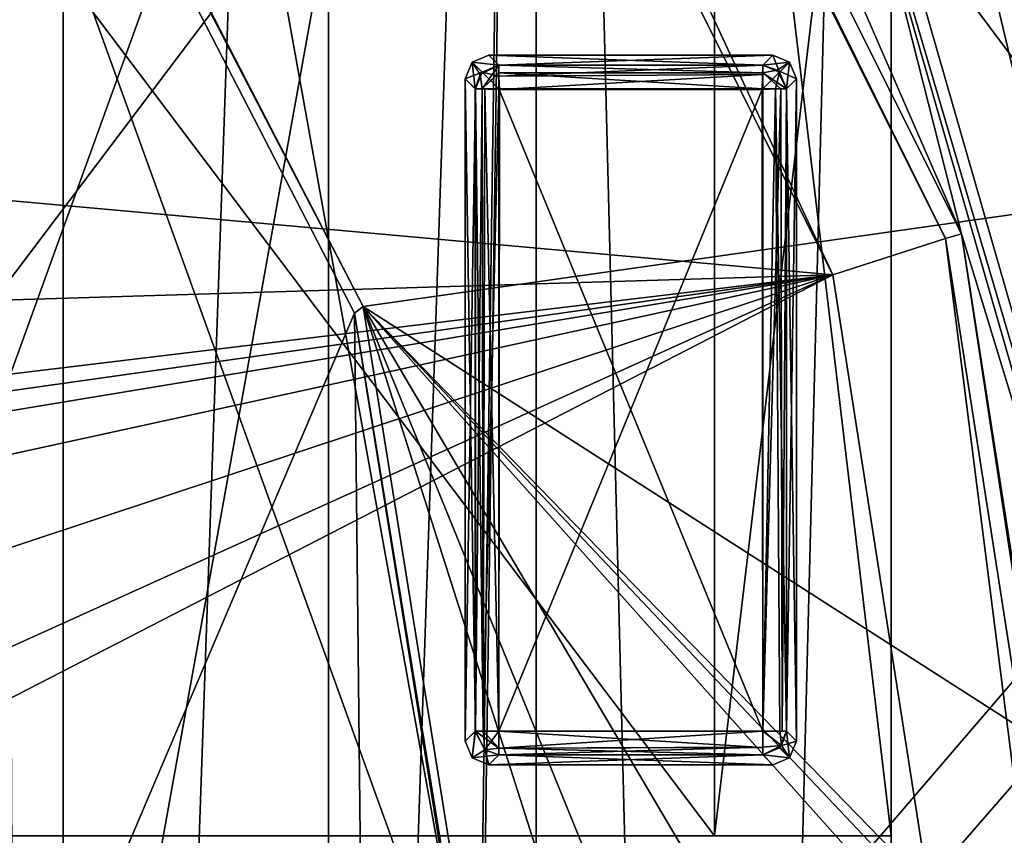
# Model space of a CAD drawing. Header units: millimetres. Extents: x -78 to 78, y -78 to 78.
# Tile 317 of 449: x 50.32 to 54.48, y 14.8 to 18.25. Entities that reach past the tile are written whole.
import ezdxf

# ---------------------------------------------------------------- set-up
doc = ezdxf.new("R2010")
doc.units = ezdxf.units.MM
doc.header["$LTSCALE"] = 41.718519
for name, color, linetype in [('1061', 7, 'CONTINUOUS'), ('109', 7, 'CONTINUOUS'), ('1107', 7, 'CONTINUOUS'), ('125', 7, 'CONTINUOUS'), ('1745', 7, 'CONTINUOUS'), ('1772', 7, 'CONTINUOUS'), ('1774', 7, 'CONTINUOUS'), ('24', 7, 'CONTINUOUS'), ('328', 7, 'CONTINUOUS'), ('344', 7, 'CONTINUOUS'), ('48', 7, 'CONTINUOUS'), ('617', 7, 'CONTINUOUS'), ('619', 7, 'CONTINUOUS'), ('623', 7, 'CONTINUOUS'), ('627', 7, 'CONTINUOUS'), ('638', 7, 'CONTINUOUS'), ('65', 7, 'CONTINUOUS'), ('657', 7, 'CONTINUOUS'), ('66', 7, 'CONTINUOUS'), ('6680', 7, 'CONTINUOUS'), ('6681', 7, 'CONTINUOUS'), ('6682', 7, 'CONTINUOUS'), ('6683', 7, 'CONTINUOUS'), ('6684', 7, 'CONTINUOUS'), ('6685', 7, 'CONTINUOUS'), ('6686', 7, 'CONTINUOUS'), ('6687', 7, 'CONTINUOUS'), ('6688', 7, 'CONTINUOUS'), ('6689', 7, 'CONTINUOUS'), ('6690', 7, 'CONTINUOUS'), ('6691', 7, 'CONTINUOUS'), ('6692', 7, 'CONTINUOUS'), ('6693', 7, 'CONTINUOUS'), ('6694', 7, 'CONTINUOUS'), ('6695', 7, 'CONTINUOUS'), ('6696', 7, 'CONTINUOUS'), ('6697', 7, 'CONTINUOUS'), ('6698', 7, 'CONTINUOUS'), ('6699', 7, 'CONTINUOUS'), ('6700', 7, 'CONTINUOUS'), ('6701', 7, 'CONTINUOUS'), ('6702', 7, 'CONTINUOUS'), ('6703', 7, 'CONTINUOUS'), ('6704', 7, 'CONTINUOUS'), ('6705', 7, 'CONTINUOUS'), ('6706', 7, 'CONTINUOUS'), ('6707', 7, 'CONTINUOUS'), ('6708', 7, 'CONTINUOUS'), ('6709', 7, 'CONTINUOUS'), ('6710', 7, 'CONTINUOUS'), ('6711', 7, 'CONTINUOUS'), ('6712', 7, 'CONTINUOUS'), ('6713', 7, 'CONTINUOUS'), ('6714', 7, 'CONTINUOUS'), ('6715', 7, 'CONTINUOUS'), ('6716', 7, 'CONTINUOUS'), ('6717', 7, 'CONTINUOUS'), ('6718', 7, 'CONTINUOUS'), ('6719', 7, 'CONTINUOUS'), ('6720', 7, 'CONTINUOUS'), ('674', 7, 'CONTINUOUS'), ('683', 7, 'CONTINUOUS'), ('689', 7, 'CONTINUOUS'), ('692', 7, 'CONTINUOUS'), ('745', 7, 'CONTINUOUS'), ('748', 7, 'CONTINUOUS'), ('790', 7, 'CONTINUOUS'), ('855', 7, 'CONTINUOUS'), ('971', 7, 'CONTINUOUS')]:
    doc.layers.add(name, color=color, linetype=linetype)

msp = doc.modelspace()

# ---------------------------------------------------------------- linework, layer by layer
at = {"layer": '1061', "color": 7, "linetype": 'CONTINUOUS'}
for points in [[(43.8434, 32.3723, 23.7), (51.768, 17.0379, 23.7), (43.8263, 32.322, 26.2), (43.8434, 32.3723, 23.7)], [(51.768, 17.0379, 23.7), (51.7312, 17.0098, 26.2), (43.8263, 32.322, 26.2), (51.768, 17.0379, 23.7)], [(51.768, 17.0379, 23.7), (54.5, 0, 23.7), (51.7312, 17.0098, 26.2), (51.768, 17.0379, 23.7)], [(54.5, 0, 23.7), (54.4564, 0, 26.2), (51.7312, 17.0098, 26.2), (54.5, 0, 23.7)]]:
    msp.add_3dface(points, dxfattribs=at)
at = {"layer": '109', "linetype": 'CONTINUOUS'}
for points in [[(50.5, 12.45, 9.3), (50.5, 23.55, 9.3), (52.5, 12.45, 9.3), (50.5, 12.45, 9.3)], [(52.5, 12.45, 9.3), (50.5, 23.55, 9.3), (52.5, 23.55, 9.3), (52.5, 12.45, 9.3)]]:
    msp.add_3dface(points, dxfattribs=at)
at = {"layer": '1107', "color": 7, "linetype": 'CONTINUOUS'}
for points in [[(55.4979, 20.1347, 23.7), (54.9607, 17.4899, 23.7), (43.8434, 32.3723, 23.7), (55.4979, 20.1347, 23.7)], [(43.8434, 32.3723, 23.7), (54.9607, 17.4899, 23.7), (51.768, 17.0379, 23.7), (43.8434, 32.3723, 23.7)], [(54.9607, 17.4899, 23.7), (55.2515, 14.8045, 23.7), (51.768, 17.0379, 23.7), (54.9607, 17.4899, 23.7)], [(57.6146, 2.6691, 23.7), (57.2005, -0.0001, 23.7), (51.768, 17.0379, 23.7), (57.6146, 2.6691, 23.7)], [(51.768, 17.0379, 23.7), (57.2005, -0.0001, 23.7), (54.5, 0, 23.7), (51.768, 17.0379, 23.7)], [(58.8181, 5.0848, 23.7), (57.6146, 2.6691, 23.7), (51.768, 17.0379, 23.7), (58.8181, 5.0848, 23.7)], [(60.7045, 7.0278, 23.7), (58.8181, 5.0848, 23.7), (51.768, 17.0379, 23.7), (60.7045, 7.0278, 23.7)], [(58.1301, 10.3116, 23.7), (60.7045, 7.0278, 23.7), (51.768, 17.0379, 23.7), (58.1301, 10.3116, 23.7)], [(56.3424, 12.3335, 23.7), (58.1301, 10.3116, 23.7), (51.768, 17.0379, 23.7), (56.3424, 12.3335, 23.7)], [(55.2515, 14.8045, 23.7), (56.3424, 12.3335, 23.7), (51.768, 17.0379, 23.7), (55.2515, 14.8045, 23.7)]]:
    msp.add_3dface(points, dxfattribs=at)
at = {"layer": '125', "linetype": 'CONTINUOUS'}
for points in [[(50.5, 23.55, 4.2), (50.5, 12.45, 4.2), (52.5, 23.55, 4.2), (50.5, 23.55, 4.2)], [(50.5, 12.45, 4.2), (52.5, 12.45, 4.2), (52.5, 23.55, 4.2), (50.5, 12.45, 4.2)]]:
    msp.add_3dface(points, dxfattribs=at)
at = {"layer": '1745', "linetype": 'CONTINUOUS'}
for points in [[(56.7695, 10.7164, 28.7), (56.7696, 51.03, 28.7), (53.7961, 21.0623, 28.7), (56.7695, 10.7164, 28.7)], [(75.9193, 7.9475, 28.7), (69.7599, 30.9897, 28.7), (53.7937, -21.0684, 28.7), (75.9193, 7.9475, 28.7)], [(53.7937, -21.0684, 28.7), (69.7599, 30.9897, 28.7), (56.7669, -10.73, 28.7), (53.7937, -21.0684, 28.7)]]:
    msp.add_3dface(points, dxfattribs=at)
at = {"layer": '1772', "linetype": 'CONTINUOUS'}
for points in [[(56.278, 10.6277, 28.1826), (53.7961, 21.0623, 28.7), (53.3285, 20.8862, 28.1826), (56.278, 10.6277, 28.1826)], [(56.7695, 10.7164, 28.7), (53.7961, 21.0623, 28.7), (56.278, 10.6277, 28.1826), (56.7695, 10.7164, 28.7)]]:
    msp.add_3dface(points, dxfattribs=at)
at = {"layer": '1774', "linetype": 'CONTINUOUS'}
for points in [[(53.3929, 20.9096, 26.2), (56.3463, 10.6371, 26.2), (53.3285, 20.8862, 28.1826), (53.3929, 20.9096, 26.2)], [(56.3463, 10.6371, 26.2), (56.278, 10.6277, 28.1826), (53.3285, 20.8862, 28.1826), (56.3463, 10.6371, 26.2)]]:
    msp.add_3dface(points, dxfattribs=at)
at = {"layer": '24', "linetype": 'CONTINUOUS'}
for points in [[(49.5, -30.5, -2), (49.5, 30.5, -2), (51.6213, 30.5, -1.1213), (49.5, -30.5, -2)], [(49.5, -30.5, -2), (51.6213, 30.5, -1.1213), (51.6213, -30.5, -1.1213), (49.5, -30.5, -2)], [(51.6213, 30.5, -1.1213), (52.5, 30.5, 1), (51.6213, -30.5, -1.1213), (51.6213, 30.5, -1.1213)], [(52.5, 30.5, 1), (52.5, 29.5, 1), (51.6213, -30.5, -1.1213), (52.5, 30.5, 1)], [(52.5, 29.5, 1), (52.5, -29.5, 1), (51.6213, -30.5, -1.1213), (52.5, 29.5, 1)]]:
    msp.add_3dface(points, dxfattribs=at)
at = {"layer": '328', "linetype": 'CONTINUOUS'}
for points in [[(15.5, 30, 15), (32.5, 30, 15), (72.3187, 15.3427, 15), (15.5, 30, 15)], [(47.5, -30, 15), (15.5, 30, 15), (67, -30, 15), (47.5, -30, 15)], [(67, -30, 15), (15.5, 30, 15), (67.5, -30, 15), (67, -30, 15)], [(67.5, -30, 15), (15.5, 30, 15), (72.3187, -15.3427, 15), (67.5, -30, 15)], [(72.3187, -15.3427, 15), (15.5, 30, 15), (73.9493, 0, 15), (72.3187, -15.3427, 15)], [(73.9493, 0, 15), (15.5, 30, 15), (72.3187, 15.3427, 15), (73.9493, 0, 15)], [(32.5, 30, 15), (47.5, 30, 15), (72.3187, 15.3427, 15), (32.5, 30, 15)], [(47.5, 30, 15), (67, 30, 15), (72.3187, 15.3427, 15), (47.5, 30, 15)]]:
    msp.add_3dface(points, dxfattribs=at)
at = {"layer": '344', "linetype": 'CONTINUOUS'}
for points in [[(47.5, 30, 16.5), (15.5, -30, 16.5), (67, 30, 16.5), (47.5, 30, 16.5)], [(67, 30, 16.5), (15.5, -30, 16.5), (67.5, 30, 16.5), (67, 30, 16.5)], [(67.5, 30, 16.5), (15.5, -30, 16.5), (72.3187, 15.3427, 16.5), (67.5, 30, 16.5)], [(72.3187, 15.3427, 16.5), (15.5, -30, 16.5), (73.9493, 0, 16.5), (72.3187, 15.3427, 16.5)]]:
    msp.add_3dface(points, dxfattribs=at)
at = {"layer": '48', "linetype": 'CONTINUOUS'}
for points in [[(50.5, 30.5, 1), (50.2071, 30.5, 0.2929), (50.5, -30.5, 1), (50.5, 30.5, 1)], [(50.5, -30.5, 1), (50.2071, 30.5, 0.2929), (50.2071, -30.5, 0.2929), (50.5, -30.5, 1)]]:
    msp.add_3dface(points, dxfattribs=at)
at = {"layer": '617', "color": 7, "linetype": 'CONTINUOUS'}
for points in [[(52.5, 12.45, 9.3), (52.5, 23.55, 9.3), (52.5, 13.1, 9), (52.5, 12.45, 9.3)], [(52.5, 23.55, 4.2), (52.5, 12.45, 4.2), (52.5, 22.9, 4.5), (52.5, 23.55, 4.2)], [(52.5, 13.1, 9), (52.5, 23.55, 9.3), (52.5, 22.9, 9), (52.5, 13.1, 9)], [(52.5, 22.9, 4.5), (52.5, 12.45, 4.2), (52.5, 13.1, 4.5), (52.5, 22.9, 4.5)]]:
    msp.add_3dface(points, dxfattribs=at)
at = {"layer": '619', "color": 7, "linetype": 'CONTINUOUS'}
for points in [[(52.5, -29.5, 1), (52.5, 29.5, 1), (54, -29.5, 1.2645), (52.5, -29.5, 1)], [(54, -29.5, 1.2645), (52.5, 29.5, 1), (54, 29.5, 1.2645), (54, -29.5, 1.2645)]]:
    msp.add_3dface(points, dxfattribs=at)
at = {"layer": '623', "color": 7, "linetype": 'CONTINUOUS'}
for points in [[(52.5, 29.5, 14.5), (52.5, -29.5, 14.5), (54, 29.5, 14.2355), (52.5, 29.5, 14.5)], [(52.5, -29.5, 14.5), (54, -29.5, 14.2355), (54, 29.5, 14.2355), (52.5, -29.5, 14.5)]]:
    msp.add_3dface(points, dxfattribs=at)
at = {"layer": '627', "color": 7, "linetype": 'CONTINUOUS'}
for points in [[(54, -29.5, 1.2645), (54, 29.5, 1.2645), (54, -21.1, 4.1188), (54, -29.5, 1.2645)], [(54, -7.5, 4.5508), (54, 29.5, 1.2645), (54, -5.9434, 5.1959), (54, -7.5, 4.5508)], [(54, 29.5, 1.2645), (54, -7.5, 4.5508), (54, -12.9254, 4.9042), (54, 29.5, 1.2645)], [(54, -5.9434, 5.1959), (54, 29.5, 1.2645), (54, -3.15, 5.1976), (54, -5.9434, 5.1959)], [(54, 7.5, 4.5508), (54, 29.5, 1.2645), (54, 9.0566, 5.1959), (54, 7.5, 4.5508)], [(54, 9.0566, 5.1959), (54, 29.5, 1.2645), (54, 14.8, 4.1188), (54, 9.0566, 5.1959)], [(54, -14.8, 4.1188), (54, 29.5, 1.2645), (54, -12.9254, 4.9042), (54, -14.8, 4.1188)], [(54, 29.5, 1.2645), (54, -14.8, 4.1188), (54, -21.1, 4.1188), (54, 29.5, 1.2645)], [(54, 29.5, 1.2645), (54, 21.1, 4.1188), (54, 14.8, 4.1188), (54, 29.5, 1.2645)], [(54, 29.5, 1.2645), (54, 7.5, 4.5508), (54, -3.15, 5.1976), (54, 29.5, 1.2645)], [(54, 29.5, 14.2355), (54, -29.5, 14.2355), (54, 21.1, 9.3812), (54, 29.5, 14.2355)], [(54, 21.1, 9.3812), (54, -29.5, 14.2355), (54, 14.8, 9.3812), (54, 21.1, 9.3812)]]:
    msp.add_3dface(points, dxfattribs=at)
at = {"layer": '638', "color": 7, "linetype": 'CONTINUOUS'}
for points in [[(52.5, 13.1, 9), (52.5, 22.9, 9), (48.9564, 13.1, 8.6899), (52.5, 13.1, 9)], [(52.5, 22.9, 9), (48.9564, 22.9, 8.6899), (48.9564, 13.1, 8.6899), (52.5, 22.9, 9)]]:
    msp.add_3dface(points, dxfattribs=at)
at = {"layer": '65', "linetype": 'CONTINUOUS'}
for points in [[(50.5, 29.5, 14.5), (50.5, -29.5, 14.5), (52.5, 29.5, 14.5), (50.5, 29.5, 14.5)], [(52.5, 29.5, 14.5), (50.5, -29.5, 14.5), (52.5, -29.5, 14.5), (52.5, 29.5, 14.5)]]:
    msp.add_3dface(points, dxfattribs=at)
at = {"layer": '657', "color": 7, "linetype": 'CONTINUOUS'}
for points in [[(52.5, 22.9, 4.5), (52.5, 13.1, 4.5), (48.9564, 22.9, 4.8101), (52.5, 22.9, 4.5)], [(48.9564, 22.9, 4.8101), (52.5, 13.1, 4.5), (48.9564, 13.1, 4.8101), (48.9564, 22.9, 4.8101)]]:
    msp.add_3dface(points, dxfattribs=at)
at = {"layer": '66', "linetype": 'CONTINUOUS'}
for points in [[(50.5, 30.5, 1), (50.5, -30.5, 1), (50.5, 23.55, 4.2), (50.5, 30.5, 1)], [(50.5, -29.5, 14.5), (50.5, 29.5, 14.5), (50.5, -23.55, 9.3), (50.5, -29.5, 14.5)], [(50.5, -23.55, 9.3), (50.5, 29.5, 14.5), (50.5, -12.45, 9.3), (50.5, -23.55, 9.3)], [(50.5, -12.45, 9.3), (50.5, 29.5, 14.5), (50.5, -11.7429, 9.0071), (50.5, -12.45, 9.3)], [(50.5, -11.7429, 9.0071), (50.5, 29.5, 14.5), (50.5, -7.4999, 8.9243), (50.5, -11.7429, 9.0071)], [(50.5, 12.45, 9.3), (50.5, 29.5, 14.5), (50.5, 23.55, 9.3), (50.5, 12.45, 9.3)], [(50.5, 29.5, 14.5), (50.5, 12.45, 9.3), (50.5, 9.0388, 8.2867), (50.5, 29.5, 14.5)], [(50.5, -3.17, 8.48), (50.5, 29.5, 14.5), (50.5, 3.17, 8.48), (50.5, -3.17, 8.48)], [(50.5, 29.5, 14.5), (50.5, -3.17, 8.48), (50.5, -5.9612, 8.2867), (50.5, 29.5, 14.5)], [(50.5, 3.17, 8.48), (50.5, 29.5, 14.5), (50.5, 7.5001, 8.9243), (50.5, 3.17, 8.48)], [(50.5, 7.5001, 8.9243), (50.5, 29.5, 14.5), (50.5, 9.0388, 8.2867), (50.5, 7.5001, 8.9243)], [(50.5, -7.4999, 8.9243), (50.5, 29.5, 14.5), (50.5, -5.9612, 8.2867), (50.5, -7.4999, 8.9243)], [(50.5, 23.55, 4.2), (50.5, -30.5, 1), (50.5, 12.45, 4.2), (50.5, 23.55, 4.2)]]:
    msp.add_3dface(points, dxfattribs=at)
at = {"layer": '6680', "color": 7, "linetype": 'CONTINUOUS'}
for points in [[(52.3418, 15.2418, 21.683), (52.3418, 17.958, 21.683), (53.458, 15.2418, 21.683), (52.3418, 15.2418, 21.683)], [(53.458, 15.2418, 21.683), (52.3418, 17.958, 21.683), (53.458, 17.958, 21.683), (53.458, 15.2418, 21.683)]]:
    msp.add_3dface(points, dxfattribs=at)
at = {"layer": '6681', "color": 7, "linetype": 'CONTINUOUS'}
for points in [[(52.3418, 15.1708, 21.7126), (52.3418, 15.2418, 21.683), (53.4559, 15.1736, 21.7098), (52.3418, 15.1708, 21.7126)], [(53.4559, 15.1736, 21.7098), (52.3418, 15.2418, 21.683), (53.458, 15.2418, 21.683), (53.4559, 15.1736, 21.7098)], [(53.458, 15.1424, 21.7725), (52.3418, 15.1708, 21.7126), (53.4559, 15.1736, 21.7098), (53.458, 15.1424, 21.7725)], [(53.458, 15.1424, 21.7725), (52.3418, 15.1421, 21.7751), (52.3418, 15.1708, 21.7126), (53.458, 15.1424, 21.7725)]]:
    msp.add_3dface(points, dxfattribs=at)
at = {"layer": '6682', "color": 7, "linetype": 'CONTINUOUS'}
for points in [[(53.5002, 15.0999, 22.1765), (52.2996, 15.0999, 22.1765), (53.458, 15.1424, 21.7725), (53.5002, 15.0999, 22.1765)], [(53.458, 15.1424, 21.7725), (52.2996, 15.0999, 22.1765), (52.3418, 15.1421, 21.7751), (53.458, 15.1424, 21.7725)]]:
    msp.add_3dface(points, dxfattribs=at)
at = {"layer": '6683', "color": 7, "linetype": 'CONTINUOUS'}
for points in [[(53.5575, 15.2418, 21.7725), (53.5705, 15.1291, 22.1743), (53.528, 15.1719, 21.7683), (53.5575, 15.2418, 21.7725)], [(53.5999, 15.1996, 22.1765), (53.5705, 15.1291, 22.1743), (53.5575, 15.2418, 21.7725), (53.5999, 15.1996, 22.1765)], [(53.5705, 15.1291, 22.1743), (53.458, 15.1424, 21.7725), (53.528, 15.1719, 21.7683), (53.5705, 15.1291, 22.1743)], [(53.5705, 15.1291, 22.1743), (53.5002, 15.0999, 22.1765), (53.458, 15.1424, 21.7725), (53.5705, 15.1291, 22.1743)]]:
    msp.add_3dface(points, dxfattribs=at)
at = {"layer": '6684', "color": 7, "linetype": 'CONTINUOUS'}
for points in [[(53.5999, 15.1996, 22.1765), (53.5706, 15.1292, 22.2786), (53.5705, 15.1291, 22.1743), (53.5999, 15.1996, 22.1765)], [(53.5999, 15.1996, 22.2765), (53.5706, 15.1292, 22.2786), (53.5999, 15.1996, 22.1765), (53.5999, 15.1996, 22.2765)], [(53.5706, 15.1292, 22.2786), (53.5002, 15.0999, 22.2765), (53.5705, 15.1291, 22.1743), (53.5706, 15.1292, 22.2786)], [(53.5002, 15.0999, 22.2765), (53.5002, 15.0999, 22.1765), (53.5705, 15.1291, 22.1743), (53.5002, 15.0999, 22.2765)]]:
    msp.add_3dface(points, dxfattribs=at)
at = {"layer": '6685', "color": 7, "linetype": 'CONTINUOUS'}
for points in [[(53.5575, 15.2418, 22.6805), (53.5367, 15.1818, 22.6846), (53.5999, 15.1996, 22.2765), (53.5575, 15.2418, 22.6805)], [(53.5999, 15.1996, 22.2765), (53.5367, 15.1818, 22.6846), (53.5706, 15.1292, 22.2786), (53.5999, 15.1996, 22.2765)], [(53.5367, 15.1818, 22.6846), (53.458, 15.1421, 22.6779), (53.5706, 15.1292, 22.2786), (53.5367, 15.1818, 22.6846)], [(53.5706, 15.1292, 22.2786), (53.458, 15.1421, 22.6779), (53.5002, 15.0999, 22.2765), (53.5706, 15.1292, 22.2786)]]:
    msp.add_3dface(points, dxfattribs=at)
at = {"layer": '6686', "color": 7, "linetype": 'CONTINUOUS'}
for points in [[(52.2421, 17.958, 21.7751), (52.2708, 17.958, 21.7126), (52.2424, 15.2418, 21.7725), (52.2421, 17.958, 21.7751)], [(52.2424, 15.2418, 21.7725), (52.2708, 17.958, 21.7126), (52.2749, 15.2418, 21.7087), (52.2424, 15.2418, 21.7725)], [(52.2708, 17.958, 21.7126), (52.3418, 17.958, 21.683), (52.2749, 15.2418, 21.7087), (52.2708, 17.958, 21.7126)], [(52.3418, 17.958, 21.683), (52.3418, 15.2418, 21.683), (52.2749, 15.2418, 21.7087), (52.3418, 17.958, 21.683)]]:
    msp.add_3dface(points, dxfattribs=at)
at = {"layer": '6687', "color": 7, "linetype": 'CONTINUOUS'}
for points in [[(53.458, 15.2418, 22.77), (53.458, 15.175, 22.7444), (53.5367, 15.1818, 22.6846), (53.458, 15.2418, 22.77)], [(53.458, 15.2418, 22.77), (53.5367, 15.1818, 22.6846), (53.5292, 15.2418, 22.7402), (53.458, 15.2418, 22.77)], [(53.5367, 15.1818, 22.6846), (53.5575, 15.2418, 22.6805), (53.5292, 15.2418, 22.7402), (53.5367, 15.1818, 22.6846)], [(53.458, 15.175, 22.7444), (53.458, 15.1421, 22.6779), (53.5367, 15.1818, 22.6846), (53.458, 15.175, 22.7444)]]:
    msp.add_3dface(points, dxfattribs=at)
at = {"layer": '6688', "color": 7, "linetype": 'CONTINUOUS'}
for points in [[(52.2424, 15.2418, 21.7725), (52.2749, 15.2418, 21.7087), (52.3418, 15.1708, 21.7126), (52.2424, 15.2418, 21.7725)], [(52.2424, 15.2418, 21.7725), (52.3418, 15.1708, 21.7126), (52.2818, 15.1632, 21.7684), (52.2424, 15.2418, 21.7725)], [(52.2749, 15.2418, 21.7087), (52.3418, 15.2418, 21.683), (52.3418, 15.1708, 21.7126), (52.2749, 15.2418, 21.7087)], [(52.3418, 15.1708, 21.7126), (52.3418, 15.1421, 21.7751), (52.2818, 15.1632, 21.7684), (52.3418, 15.1708, 21.7126)]]:
    msp.add_3dface(points, dxfattribs=at)
at = {"layer": '6689', "color": 7, "linetype": 'CONTINUOUS'}
for points in [[(52.3418, 18.0249, 21.7087), (52.3418, 18.0574, 21.7725), (53.458, 18.0249, 21.7087), (52.3418, 18.0249, 21.7087)], [(53.458, 18.0249, 21.7087), (52.3418, 18.0574, 21.7725), (53.458, 18.0574, 21.7725), (53.458, 18.0249, 21.7087)], [(53.458, 17.958, 21.683), (52.3418, 17.958, 21.683), (52.3418, 18.0249, 21.7087), (53.458, 17.958, 21.683)], [(53.458, 17.958, 21.683), (52.3418, 18.0249, 21.7087), (53.458, 18.0249, 21.7087), (53.458, 17.958, 21.683)]]:
    msp.add_3dface(points, dxfattribs=at)
at = {"layer": '6690', "color": 7, "linetype": 'CONTINUOUS'}
for points in [[(53.458, 15.2418, 22.77), (52.3418, 15.2418, 22.77), (52.3418, 15.1706, 22.7402), (53.458, 15.2418, 22.77)], [(53.458, 15.2418, 22.77), (52.3418, 15.1706, 22.7402), (53.458, 15.175, 22.7444), (53.458, 15.2418, 22.77)], [(52.3418, 15.1706, 22.7402), (52.3418, 15.1424, 22.6805), (53.458, 15.175, 22.7444), (52.3418, 15.1706, 22.7402)], [(53.458, 15.175, 22.7444), (52.3418, 15.1424, 22.6805), (53.458, 15.1421, 22.6779), (53.458, 15.175, 22.7444)]]:
    msp.add_3dface(points, dxfattribs=at)
at = {"layer": '6691', "color": 7, "linetype": 'CONTINUOUS'}
for points in [[(53.5002, 15.0999, 22.2765), (52.2996, 15.0999, 22.2765), (53.5002, 15.0999, 22.1765), (53.5002, 15.0999, 22.2765)], [(53.5002, 15.0999, 22.1765), (52.2996, 15.0999, 22.2765), (52.2996, 15.0999, 22.1765), (53.5002, 15.0999, 22.1765)]]:
    msp.add_3dface(points, dxfattribs=at)
at = {"layer": '6692', "color": 7, "linetype": 'CONTINUOUS'}
for points in [[(52.3418, 18.0574, 21.7725), (52.2708, 17.958, 21.7126), (52.2632, 18.018, 21.7684), (52.3418, 18.0574, 21.7725)], [(52.2708, 17.958, 21.7126), (52.3418, 18.0574, 21.7725), (52.3418, 18.0249, 21.7087), (52.2708, 17.958, 21.7126)], [(52.3418, 17.958, 21.683), (52.2708, 17.958, 21.7126), (52.3418, 18.0249, 21.7087), (52.3418, 17.958, 21.683)], [(52.2708, 17.958, 21.7126), (52.2421, 17.958, 21.7751), (52.2632, 18.018, 21.7684), (52.2708, 17.958, 21.7126)]]:
    msp.add_3dface(points, dxfattribs=at)
at = {"layer": '6693', "color": 7, "linetype": 'CONTINUOUS'}
for points in [[(53.458, 15.2418, 21.683), (53.458, 17.958, 21.683), (53.5331, 17.958, 21.7169), (53.458, 15.2418, 21.683)], [(53.458, 15.2418, 21.683), (53.5331, 17.958, 21.7169), (53.5386, 15.2418, 21.7238), (53.458, 15.2418, 21.683)], [(53.5331, 17.958, 21.7169), (53.5577, 17.958, 21.7751), (53.5386, 15.2418, 21.7238), (53.5331, 17.958, 21.7169)], [(53.5386, 15.2418, 21.7238), (53.5577, 17.958, 21.7751), (53.5575, 15.2418, 21.7725), (53.5386, 15.2418, 21.7238)]]:
    msp.add_3dface(points, dxfattribs=at)
at = {"layer": '6694', "color": 7, "linetype": 'CONTINUOUS'}
for points in [[(53.458, 18.0249, 21.7087), (53.458, 18.0574, 21.7725), (53.518, 18.0366, 21.7684), (53.458, 18.0249, 21.7087)], [(53.458, 18.0249, 21.7087), (53.518, 18.0366, 21.7684), (53.5577, 17.958, 21.7751), (53.458, 18.0249, 21.7087)], [(53.458, 17.958, 21.683), (53.458, 18.0249, 21.7087), (53.5331, 17.958, 21.7169), (53.458, 17.958, 21.683)], [(53.458, 18.0249, 21.7087), (53.5577, 17.958, 21.7751), (53.5331, 17.958, 21.7169), (53.458, 18.0249, 21.7087)]]:
    msp.add_3dface(points, dxfattribs=at)
at = {"layer": '6695', "color": 7, "linetype": 'CONTINUOUS'}
for points in [[(53.4554, 17.9554, 22.77), (52.3444, 17.9554, 22.77), (52.3418, 15.2418, 22.77), (53.4554, 17.9554, 22.77)], [(53.458, 15.2418, 22.77), (53.4554, 17.9554, 22.77), (52.3418, 15.2418, 22.77), (53.458, 15.2418, 22.77)]]:
    msp.add_3dface(points, dxfattribs=at)
at = {"layer": '6696', "color": 7, "linetype": 'CONTINUOUS'}
for points in [[(52.1999, 15.1996, 22.1765), (52.2424, 15.2418, 21.7725), (52.2292, 15.1292, 22.1744), (52.1999, 15.1996, 22.1765)], [(52.2424, 15.2418, 21.7725), (52.2818, 15.1632, 21.7684), (52.2292, 15.1292, 22.1744), (52.2424, 15.2418, 21.7725)], [(52.2818, 15.1632, 21.7684), (52.3418, 15.1421, 21.7751), (52.2292, 15.1292, 22.1744), (52.2818, 15.1632, 21.7684)], [(52.3418, 15.1421, 21.7751), (52.2996, 15.0999, 22.1765), (52.2292, 15.1292, 22.1744), (52.3418, 15.1421, 21.7751)]]:
    msp.add_3dface(points, dxfattribs=at)
at = {"layer": '6697', "color": 7, "linetype": 'CONTINUOUS'}
for points in [[(52.2291, 15.1293, 22.2787), (52.1999, 15.1996, 22.2765), (52.2292, 15.1292, 22.1744), (52.2291, 15.1293, 22.2787)], [(52.1999, 15.1996, 22.2765), (52.1999, 15.1996, 22.1765), (52.2292, 15.1292, 22.1744), (52.1999, 15.1996, 22.2765)], [(52.2996, 15.0999, 22.2765), (52.2291, 15.1293, 22.2787), (52.2996, 15.0999, 22.1765), (52.2996, 15.0999, 22.2765)], [(52.2996, 15.0999, 22.1765), (52.2291, 15.1293, 22.2787), (52.2292, 15.1292, 22.1744), (52.2996, 15.0999, 22.1765)]]:
    msp.add_3dface(points, dxfattribs=at)
at = {"layer": '6698', "color": 7, "linetype": 'CONTINUOUS'}
for points in [[(52.2421, 17.958, 21.7751), (52.1999, 18.0002, 22.1765), (52.2293, 18.0707, 22.1743), (52.2421, 17.958, 21.7751)], [(52.2996, 18.0999, 22.1765), (52.3418, 18.0574, 21.7725), (52.2293, 18.0707, 22.1743), (52.2996, 18.0999, 22.1765)], [(52.2632, 18.018, 21.7684), (52.2421, 17.958, 21.7751), (52.2293, 18.0707, 22.1743), (52.2632, 18.018, 21.7684)], [(52.3418, 18.0574, 21.7725), (52.2632, 18.018, 21.7684), (52.2293, 18.0707, 22.1743), (52.3418, 18.0574, 21.7725)]]:
    msp.add_3dface(points, dxfattribs=at)
at = {"layer": '6699', "color": 7, "linetype": 'CONTINUOUS'}
for points in [[(53.5999, 15.1996, 22.2765), (53.5999, 15.1996, 22.1765), (53.5999, 18.0002, 22.1765), (53.5999, 15.1996, 22.2765)], [(53.5999, 18.0002, 22.2765), (53.5999, 15.1996, 22.2765), (53.5999, 18.0002, 22.1765), (53.5999, 18.0002, 22.2765)]]:
    msp.add_3dface(points, dxfattribs=at)
at = {"layer": '6700', "color": 7, "linetype": 'CONTINUOUS'}
for points in [[(53.458, 18.0574, 21.7725), (53.5002, 18.0999, 22.1765), (53.5705, 18.0708, 22.1743), (53.458, 18.0574, 21.7725)], [(53.458, 18.0574, 21.7725), (53.5705, 18.0708, 22.1743), (53.518, 18.0366, 21.7684), (53.458, 18.0574, 21.7725)], [(53.5705, 18.0708, 22.1743), (53.5999, 18.0002, 22.1765), (53.518, 18.0366, 21.7684), (53.5705, 18.0708, 22.1743)], [(53.518, 18.0366, 21.7684), (53.5999, 18.0002, 22.1765), (53.5577, 17.958, 21.7751), (53.518, 18.0366, 21.7684)]]:
    msp.add_3dface(points, dxfattribs=at)
at = {"layer": '6701', "color": 7, "linetype": 'CONTINUOUS'}
for points in [[(52.2421, 17.958, 21.7751), (52.2424, 15.2418, 21.7725), (52.1999, 18.0002, 22.1765), (52.2421, 17.958, 21.7751)], [(52.2424, 15.2418, 21.7725), (52.1999, 15.1996, 22.1765), (52.1999, 18.0002, 22.1765), (52.2424, 15.2418, 21.7725)]]:
    msp.add_3dface(points, dxfattribs=at)
at = {"layer": '6702', "color": 7, "linetype": 'CONTINUOUS'}
for points in [[(53.458, 18.0574, 22.6805), (52.3418, 18.0574, 22.6805), (52.3418, 18.0117, 22.7544), (53.458, 18.0574, 22.6805)], [(53.458, 18.0574, 22.6805), (52.3418, 18.0117, 22.7544), (53.458, 18.0178, 22.7501), (53.458, 18.0574, 22.6805)], [(52.3418, 18.0117, 22.7544), (52.3444, 17.9554, 22.77), (53.458, 18.0178, 22.7501), (52.3418, 18.0117, 22.7544)], [(53.458, 18.0178, 22.7501), (52.3444, 17.9554, 22.77), (53.4554, 17.9554, 22.77), (53.458, 18.0178, 22.7501)]]:
    msp.add_3dface(points, dxfattribs=at)
at = {"layer": '6703', "color": 7, "linetype": 'CONTINUOUS'}
for points in [[(53.5999, 18.0002, 22.1765), (53.5999, 15.1996, 22.1765), (53.5577, 17.958, 21.7751), (53.5999, 18.0002, 22.1765)], [(53.5577, 17.958, 21.7751), (53.5999, 15.1996, 22.1765), (53.5575, 15.2418, 21.7725), (53.5577, 17.958, 21.7751)]]:
    msp.add_3dface(points, dxfattribs=at)
at = {"layer": '6704', "color": 7, "linetype": 'CONTINUOUS'}
for points in [[(52.3418, 18.0574, 21.7725), (52.2996, 18.0999, 22.1765), (53.5002, 18.0999, 22.1765), (52.3418, 18.0574, 21.7725)], [(53.458, 18.0574, 21.7725), (52.3418, 18.0574, 21.7725), (53.5002, 18.0999, 22.1765), (53.458, 18.0574, 21.7725)]]:
    msp.add_3dface(points, dxfattribs=at)
at = {"layer": '6705', "color": 7, "linetype": 'CONTINUOUS'}
for points in [[(53.5002, 18.0999, 22.1765), (53.5002, 18.0999, 22.2765), (53.5706, 18.0706, 22.2786), (53.5002, 18.0999, 22.1765)], [(53.5002, 18.0999, 22.1765), (53.5706, 18.0706, 22.2786), (53.5705, 18.0708, 22.1743), (53.5002, 18.0999, 22.1765)], [(53.5999, 18.0002, 22.2765), (53.5999, 18.0002, 22.1765), (53.5705, 18.0708, 22.1743), (53.5999, 18.0002, 22.2765)], [(53.5706, 18.0706, 22.2786), (53.5999, 18.0002, 22.2765), (53.5705, 18.0708, 22.1743), (53.5706, 18.0706, 22.2786)]]:
    msp.add_3dface(points, dxfattribs=at)
at = {"layer": '6706', "color": 7, "linetype": 'CONTINUOUS'}
for points in [[(52.2424, 17.958, 22.6805), (52.3444, 17.9554, 22.77), (52.2719, 18.0279, 22.6847), (52.2424, 17.958, 22.6805)], [(52.3418, 18.0117, 22.7544), (52.3418, 18.0574, 22.6805), (52.2719, 18.0279, 22.6847), (52.3418, 18.0117, 22.7544)], [(52.3444, 17.9554, 22.77), (52.3418, 18.0117, 22.7544), (52.2719, 18.0279, 22.6847), (52.3444, 17.9554, 22.77)], [(52.3444, 17.9554, 22.77), (52.2424, 17.958, 22.6805), (52.282, 17.958, 22.7501), (52.3444, 17.9554, 22.77)]]:
    msp.add_3dface(points, dxfattribs=at)
at = {"layer": '6707', "color": 7, "linetype": 'CONTINUOUS'}
for points in [[(52.3418, 15.1424, 22.6805), (52.2996, 15.0999, 22.2765), (53.5002, 15.0999, 22.2765), (52.3418, 15.1424, 22.6805)], [(53.458, 15.1421, 22.6779), (52.3418, 15.1424, 22.6805), (53.5002, 15.0999, 22.2765), (53.458, 15.1421, 22.6779)]]:
    msp.add_3dface(points, dxfattribs=at)
at = {"layer": '6708', "color": 7, "linetype": 'CONTINUOUS'}
for points in [[(53.5002, 18.0999, 22.1765), (52.2996, 18.0999, 22.1765), (53.5002, 18.0999, 22.2765), (53.5002, 18.0999, 22.1765)], [(52.2996, 18.0999, 22.1765), (52.2996, 18.0999, 22.2765), (53.5002, 18.0999, 22.2765), (52.2996, 18.0999, 22.1765)]]:
    msp.add_3dface(points, dxfattribs=at)
at = {"layer": '6709', "color": 7, "linetype": 'CONTINUOUS'}
for points in [[(52.275, 15.2418, 22.7444), (52.2424, 17.958, 22.6805), (52.2421, 15.2418, 22.6779), (52.275, 15.2418, 22.7444)], [(52.282, 17.958, 22.7501), (52.2424, 17.958, 22.6805), (52.275, 15.2418, 22.7444), (52.282, 17.958, 22.7501)], [(52.3418, 15.2418, 22.77), (52.282, 17.958, 22.7501), (52.275, 15.2418, 22.7444), (52.3418, 15.2418, 22.77)], [(52.3418, 15.2418, 22.77), (52.3444, 17.9554, 22.77), (52.282, 17.958, 22.7501), (52.3418, 15.2418, 22.77)]]:
    msp.add_3dface(points, dxfattribs=at)
at = {"layer": '6710', "color": 7, "linetype": 'CONTINUOUS'}
for points in [[(52.2421, 15.2418, 22.6779), (52.1999, 15.1996, 22.2765), (52.2291, 15.1293, 22.2787), (52.2421, 15.2418, 22.6779)], [(52.2818, 15.1631, 22.6846), (52.2421, 15.2418, 22.6779), (52.2291, 15.1293, 22.2787), (52.2818, 15.1631, 22.6846)], [(52.2996, 15.0999, 22.2765), (52.2818, 15.1631, 22.6846), (52.2291, 15.1293, 22.2787), (52.2996, 15.0999, 22.2765)], [(52.3418, 15.1424, 22.6805), (52.2818, 15.1631, 22.6846), (52.2996, 15.0999, 22.2765), (52.3418, 15.1424, 22.6805)]]:
    msp.add_3dface(points, dxfattribs=at)
at = {"layer": '6711', "color": 7, "linetype": 'CONTINUOUS'}
for points in [[(52.1999, 18.0002, 22.1765), (52.2292, 18.0706, 22.2786), (52.2293, 18.0707, 22.1743), (52.1999, 18.0002, 22.1765)], [(52.1999, 18.0002, 22.2765), (52.2292, 18.0706, 22.2786), (52.1999, 18.0002, 22.1765), (52.1999, 18.0002, 22.2765)], [(52.2292, 18.0706, 22.2786), (52.2996, 18.0999, 22.2765), (52.2293, 18.0707, 22.1743), (52.2292, 18.0706, 22.2786)], [(52.2996, 18.0999, 22.2765), (52.2996, 18.0999, 22.1765), (52.2293, 18.0707, 22.1743), (52.2996, 18.0999, 22.2765)]]:
    msp.add_3dface(points, dxfattribs=at)
at = {"layer": '6712', "color": 7, "linetype": 'CONTINUOUS'}
for points in [[(52.1999, 15.1996, 22.2765), (52.1999, 18.0002, 22.2765), (52.1999, 15.1996, 22.1765), (52.1999, 15.1996, 22.2765)], [(52.1999, 15.1996, 22.1765), (52.1999, 18.0002, 22.2765), (52.1999, 18.0002, 22.1765), (52.1999, 15.1996, 22.1765)]]:
    msp.add_3dface(points, dxfattribs=at)
at = {"layer": '6713', "color": 7, "linetype": 'CONTINUOUS'}
for points in [[(52.275, 15.2418, 22.7444), (52.2421, 15.2418, 22.6779), (52.2818, 15.1631, 22.6846), (52.275, 15.2418, 22.7444)], [(52.3418, 15.2418, 22.77), (52.275, 15.2418, 22.7444), (52.2818, 15.1631, 22.6846), (52.3418, 15.2418, 22.77)], [(52.3418, 15.2418, 22.77), (52.2818, 15.1631, 22.6846), (52.3418, 15.1706, 22.7402), (52.3418, 15.2418, 22.77)], [(52.2818, 15.1631, 22.6846), (52.3418, 15.1424, 22.6805), (52.3418, 15.1706, 22.7402), (52.2818, 15.1631, 22.6846)]]:
    msp.add_3dface(points, dxfattribs=at)
at = {"layer": '6714', "color": 7, "linetype": 'CONTINUOUS'}
for points in [[(53.4554, 17.9554, 22.77), (53.458, 15.2418, 22.77), (53.5117, 17.958, 22.7544), (53.4554, 17.9554, 22.77)], [(53.458, 15.2418, 22.77), (53.5292, 15.2418, 22.7402), (53.5117, 17.958, 22.7544), (53.458, 15.2418, 22.77)], [(53.5292, 15.2418, 22.7402), (53.5575, 15.2418, 22.6805), (53.5117, 17.958, 22.7544), (53.5292, 15.2418, 22.7402)], [(53.5575, 15.2418, 22.6805), (53.5575, 17.958, 22.6805), (53.5117, 17.958, 22.7544), (53.5575, 15.2418, 22.6805)]]:
    msp.add_3dface(points, dxfattribs=at)
at = {"layer": '6715', "color": 7, "linetype": 'CONTINUOUS'}
for points in [[(53.5575, 15.2418, 22.6805), (53.5999, 15.1996, 22.2765), (53.5999, 18.0002, 22.2765), (53.5575, 15.2418, 22.6805)], [(53.5575, 15.2418, 22.6805), (53.5999, 18.0002, 22.2765), (53.5575, 17.958, 22.6805), (53.5575, 15.2418, 22.6805)]]:
    msp.add_3dface(points, dxfattribs=at)
at = {"layer": '6716', "color": 7, "linetype": 'CONTINUOUS'}
for points in [[(52.1999, 18.0002, 22.2765), (52.2719, 18.0279, 22.6847), (52.2292, 18.0706, 22.2786), (52.1999, 18.0002, 22.2765)], [(52.3418, 18.0574, 22.6805), (52.2996, 18.0999, 22.2765), (52.2292, 18.0706, 22.2786), (52.3418, 18.0574, 22.6805)], [(52.2719, 18.0279, 22.6847), (52.3418, 18.0574, 22.6805), (52.2292, 18.0706, 22.2786), (52.2719, 18.0279, 22.6847)], [(52.2424, 17.958, 22.6805), (52.2719, 18.0279, 22.6847), (52.1999, 18.0002, 22.2765), (52.2424, 17.958, 22.6805)]]:
    msp.add_3dface(points, dxfattribs=at)
at = {"layer": '6717', "color": 7, "linetype": 'CONTINUOUS'}
for points in [[(53.5002, 18.0999, 22.2765), (52.2996, 18.0999, 22.2765), (53.458, 18.0574, 22.6805), (53.5002, 18.0999, 22.2765)], [(53.458, 18.0574, 22.6805), (52.2996, 18.0999, 22.2765), (52.3418, 18.0574, 22.6805), (53.458, 18.0574, 22.6805)]]:
    msp.add_3dface(points, dxfattribs=at)
at = {"layer": '6718', "color": 7, "linetype": 'CONTINUOUS'}
for points in [[(53.458, 18.0574, 22.6805), (53.458, 18.0178, 22.7501), (53.4554, 17.9554, 22.77), (53.458, 18.0574, 22.6805)], [(53.458, 18.0574, 22.6805), (53.4554, 17.9554, 22.77), (53.528, 18.0279, 22.6847), (53.458, 18.0574, 22.6805)], [(53.4554, 17.9554, 22.77), (53.5117, 17.958, 22.7544), (53.528, 18.0279, 22.6847), (53.4554, 17.9554, 22.77)], [(53.5117, 17.958, 22.7544), (53.5575, 17.958, 22.6805), (53.528, 18.0279, 22.6847), (53.5117, 17.958, 22.7544)]]:
    msp.add_3dface(points, dxfattribs=at)
at = {"layer": '6719', "color": 7, "linetype": 'CONTINUOUS'}
for points in [[(52.2424, 17.958, 22.6805), (52.1999, 18.0002, 22.2765), (52.1999, 15.1996, 22.2765), (52.2424, 17.958, 22.6805)], [(52.2421, 15.2418, 22.6779), (52.2424, 17.958, 22.6805), (52.1999, 15.1996, 22.2765), (52.2421, 15.2418, 22.6779)]]:
    msp.add_3dface(points, dxfattribs=at)
at = {"layer": '6720', "color": 7, "linetype": 'CONTINUOUS'}
for points in [[(53.5002, 18.0999, 22.2765), (53.458, 18.0574, 22.6805), (53.528, 18.0279, 22.6847), (53.5002, 18.0999, 22.2765)], [(53.5002, 18.0999, 22.2765), (53.528, 18.0279, 22.6847), (53.5706, 18.0706, 22.2786), (53.5002, 18.0999, 22.2765)], [(53.528, 18.0279, 22.6847), (53.5575, 17.958, 22.6805), (53.5706, 18.0706, 22.2786), (53.528, 18.0279, 22.6847)], [(53.5575, 17.958, 22.6805), (53.5999, 18.0002, 22.2765), (53.5706, 18.0706, 22.2786), (53.5575, 17.958, 22.6805)]]:
    msp.add_3dface(points, dxfattribs=at)
at = {"layer": '674', "color": 7, "linetype": 'CONTINUOUS'}
for points in [[(54, 14.8, 4.1188), (54, 21.1, 4.1188), (53.2529, 14.8, 4.9342), (54, 14.8, 4.1188)], [(54, 21.1, 4.1188), (53.2529, 21.1, 4.9342), (53.2529, 14.8, 4.9342), (54, 21.1, 4.1188)]]:
    msp.add_3dface(points, dxfattribs=at)
at = {"layer": '683', "color": 7, "linetype": 'CONTINUOUS'}
for points in [[(53.2529, 14.8, 4.9342), (53.2529, 21.1, 4.9342), (48.5, 14.8, 5.35), (53.2529, 14.8, 4.9342)], [(48.5, 14.8, 5.35), (53.2529, 21.1, 4.9342), (48.5, 21.1, 5.35), (48.5, 14.8, 5.35)]]:
    msp.add_3dface(points, dxfattribs=at)
at = {"layer": '689', "color": 7, "linetype": 'CONTINUOUS'}
for points in [[(54, 21.1, 9.3812), (54, 14.8, 9.3812), (53.2529, 21.1, 8.5658), (54, 21.1, 9.3812)], [(53.2529, 21.1, 8.5658), (54, 14.8, 9.3812), (53.2529, 14.8, 8.5658), (53.2529, 21.1, 8.5658)]]:
    msp.add_3dface(points, dxfattribs=at)
at = {"layer": '692', "color": 7, "linetype": 'CONTINUOUS'}
for points in [[(53.2529, 21.1, 8.5658), (53.2529, 14.8, 8.5658), (48.5, 21.1, 8.15), (53.2529, 21.1, 8.5658)], [(53.2529, 14.8, 8.5658), (48.5, 14.8, 8.15), (48.5, 21.1, 8.15), (53.2529, 14.8, 8.5658)]]:
    msp.add_3dface(points, dxfattribs=at)
at = {"layer": '745', "color": 7, "linetype": 'CONTINUOUS'}
for points in [[(46.4413, 33.048, 26.2), (54.2968, 17.3443, 26.2), (48.5837, 30.4571, 26.2), (46.4413, 33.048, 26.2)], [(48.5837, 30.4571, 26.2), (54.2968, 17.3443, 26.2), (53.3929, 20.9096, 26.2), (48.5837, 30.4571, 26.2)], [(53.3929, 20.9096, 26.2), (54.2968, 17.3443, 26.2), (56.3463, 10.6371, 26.2), (53.3929, 20.9096, 26.2)], [(54.2968, 17.3443, 26.2), (57, 0, 26.2), (56.3463, 10.6371, 26.2), (54.2968, 17.3443, 26.2)]]:
    msp.add_3dface(points, dxfattribs=at)
at = {"layer": '748', "color": 7, "linetype": 'CONTINUOUS'}
for points in [[(53.7537, 17.1708, 28.7), (45.9767, 32.7174, 28.7), (25.3127, 19.738, 28.7), (53.7537, 17.1708, 28.7)], [(25.3267, 16.305, 28.7), (53.7537, 17.1708, 28.7), (25.3127, 19.738, 28.7), (25.3267, 16.305, 28.7)], [(20, 11.5902, 28.7), (23.2898, 10.5189, 28.7), (53.7537, 17.1708, 28.7), (20, 11.5902, 28.7)], [(20, 11.5902, 28.7), (53.7537, 17.1708, 28.7), (20, 12.4098, 28.7), (20, 11.5902, 28.7)], [(20, 12.4098, 28.7), (53.7537, 17.1708, 28.7), (23.3103, 13.4963, 28.7), (20, 12.4098, 28.7)], [(23.2898, 10.5189, 28.7), (25.3127, 7.738, 28.7), (53.7537, 17.1708, 28.7), (23.2898, 10.5189, 28.7)], [(25.3267, 4.305, 28.7), (23.3103, 1.4963, 28.7), (53.7537, 17.1708, 28.7), (25.3267, 4.305, 28.7)], [(53.7537, 17.1708, 28.7), (23.3103, 1.4963, 28.7), (56.4299, 0, 28.7), (53.7537, 17.1708, 28.7)], [(23.3103, 13.4963, 28.7), (53.7537, 17.1708, 28.7), (25.3267, 16.305, 28.7), (23.3103, 13.4963, 28.7)], [(25.3127, 7.738, 28.7), (25.3267, 4.305, 28.7), (53.7537, 17.1708, 28.7), (25.3127, 7.738, 28.7)]]:
    msp.add_3dface(points, dxfattribs=at)
at = {"layer": '790', "color": 7, "linetype": 'CONTINUOUS'}
for points in [[(46.4413, 33.048, 26.2), (46.3852, 33.0059, 28.2174), (54.2294, 17.3246, 28.2174), (46.4413, 33.048, 26.2)], [(54.2968, 17.3443, 26.2), (46.4413, 33.048, 26.2), (54.2294, 17.3246, 28.2174), (54.2968, 17.3443, 26.2)], [(54.2968, 17.3443, 26.2), (54.2294, 17.3246, 28.2174), (56.9295, 0, 28.2174), (54.2968, 17.3443, 26.2)], [(57, 0, 26.2), (54.2968, 17.3443, 26.2), (56.9295, 0, 28.2174), (57, 0, 26.2)]]:
    msp.add_3dface(points, dxfattribs=at)
at = {"layer": '855', "color": 7, "linetype": 'CONTINUOUS'}
for points in [[(45.9767, 32.7174, 28.7), (53.7537, 17.1708, 28.7), (46.3852, 33.0059, 28.2174), (45.9767, 32.7174, 28.7)], [(46.3852, 33.0059, 28.2174), (53.7537, 17.1708, 28.7), (54.2294, 17.3246, 28.2174), (46.3852, 33.0059, 28.2174)], [(53.7537, 17.1708, 28.7), (56.4299, 0, 28.7), (54.2294, 17.3246, 28.2174), (53.7537, 17.1708, 28.7)], [(54.2294, 17.3246, 28.2174), (56.4299, 0, 28.7), (56.9295, 0, 28.2174), (54.2294, 17.3246, 28.2174)]]:
    msp.add_3dface(points, dxfattribs=at)
at = {"layer": '971', "color": 7, "linetype": 'CONTINUOUS'}
for points in [[(51.7312, 17.0098, 26.2), (39.8798, -10.8284, 26.2), (43.8263, 32.322, 26.2), (51.7312, 17.0098, 26.2)], [(52.088, -15.8852, 26.2), (39.8798, -10.8284, 26.2), (51.7312, 17.0098, 26.2), (52.088, -15.8852, 26.2)], [(54.4564, 0, 26.2), (52.088, -15.8852, 26.2), (51.7312, 17.0098, 26.2), (54.4564, 0, 26.2)]]:
    msp.add_3dface(points, dxfattribs=at)

doc.saveas('drawing.dxf')
